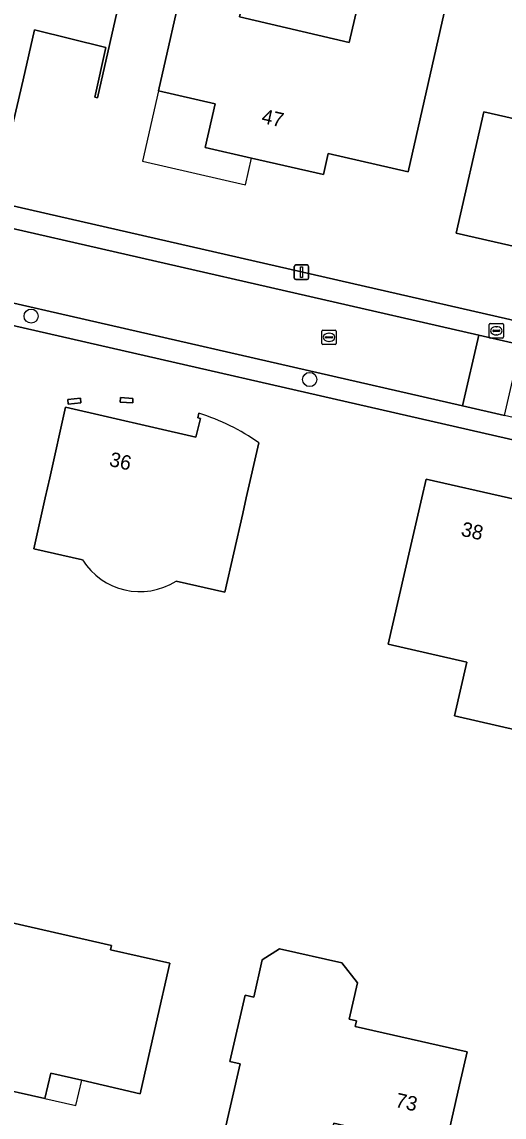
# Model space of a CAD drawing. Extents: x 159626 to 160723, y 388173 to 389416.
# Drawn here: x 160362.8 to 160396, y 388707.3 to 388782.8 of the extents above; entities that cross this region are included whole.
import ezdxf

# ---------------------------------------------------------------- set-up
doc = ezdxf.new("R2010")
doc.units = 0
for name, color, linetype in [('IMGEO_Boom', 7, 'Continuous'), ('IMGEO_Brandkraan', 7, 'Continuous'), ('IMGEO_Erf', 7, 'Continuous'), ('IMGEO_Kolk', 7, 'Continuous'), ('IMGEO_Lichtmast', 7, 'Continuous'), ('IMGEO_Pand', 7, 'Continuous'), ('IMGEO_Pand_nummerreeks', 7, 'Continuous'), ('IMGEO_Pand_overbouw', 7, 'Continuous'), ('IMGEO_Rijbaan_lokaal_open', 7, 'Continuous'), ('IMGEO_Voetpad_open', 7, 'Continuous')]:
    doc.layers.add(name, color=color, linetype=linetype)

msp = doc.modelspace()

# ---------------------------------------------------------------- linework, layer by layer
at = {"layer": 'IMGEO_Boom'}
for centre in [(160363.387, 388762.531), (160382.593, 388758.159)]:
    msp.add_circle(centre, 0.489, dxfattribs=at)
at = {"layer": 'IMGEO_Brandkraan'}
for p, q in [((160394.96, 388761.092), (160394.96, 388761.944)), ((160395.035, 388762.018), (160395.887, 388762.018)), ((160395.448, 388761.798), (160395.473, 388761.798)), ((160395.961, 388761.944), (160395.961, 388761.092)), ((160395.887, 388761.018), (160395.035, 388761.018)), ((160395.219, 388761.512), (160395.219, 388761.524)), ((160395.657, 388761.475), (160395.259, 388761.475)), ((160395.262, 388761.561), (160395.66, 388761.561)), ((160395.471, 388761.238), (160395.446, 388761.238)), ((160395.703, 388761.524), (160395.703, 388761.512))]:
    msp.add_line(p, q, dxfattribs=at)
for points in [[(160394.96, 388761.092), (160394.96, 388761.944)], [(160395.035, 388762.018), (160395.887, 388762.018)], [(160395.961, 388761.944), (160395.961, 388761.092)], [(160395.887, 388761.018), (160395.035, 388761.018)]]:
    msp.add_lwpolyline(points, dxfattribs=at)
for centre, radius, start, end in [((160395.037, 388761.942), 0.0765, 91.55205, 178.44795), ((160395.037, 388761.942), 0.0765, 91.55205, 178.44795), ((160395.885, 388761.942), 0.0765, 1.55205, 88.44795), ((160395.885, 388761.942), 0.0765, 1.55205, 88.44795), ((160395.037, 388761.094), 0.0765, 181.55205, 268.44795), ((160395.037, 388761.094), 0.0765, 181.55205, 268.44795), ((160395.259, 388761.521), 0.0403, 85.87752, 175.75265), ((160395.256, 388761.511), 0.0366, 178.93798, 274.71019), ((160395.66, 388761.518), 0.043, 264.86636, 352.45326), ((160395.664, 388761.523), 0.0386, 1.73085, 96.63898), ((160395.885, 388761.094), 0.0765, 271.55205, 358.44795), ((160395.885, 388761.094), 0.0765, 271.55205, 358.44795)]:
    msp.add_arc(centre, radius, start, end, dxfattribs=at)
for centre, major_axis, ratio, start_param, end_param in [((160395.447, 388761.518), (-0.387, 0.002), 0.722429, 4.712389, 7.853982), ((160395.472, 388761.518), (-0.39, 0.002), 0.717154, 1.570796, 4.712389)]:
    msp.add_ellipse(centre, major_axis=major_axis, ratio=ratio, start_param=start_param, end_param=end_param, dxfattribs=at)
at = {"layer": 'IMGEO_Erf'}
for points in [[(160449.167, 388778.98), (160349.516, 388801.899), (160343.31, 388774.43), (160440.005, 388752.323)], [(160389.391, 388772.487), (160383.872, 388773.74), (160383.548, 388772.297), (160378.584, 388773.424), (160375.383, 388774.15), (160376.07, 388777.174), (160372.17, 388778.06), (160373.991, 388786.082), (160378.2, 388785.1), (160377.75, 388783.162), (160385.317, 388781.406), (160386.95, 388788.44), (160392.7, 388787.13)], [(160365.939, 388756.457), (160365.908, 388756.778), (160366.787, 388756.874), (160366.812, 388756.549)], [(160369.519, 388756.598), (160369.556, 388756.911), (160370.407, 388756.86), (160370.398, 388756.54)], [(160392.575, 388734.957), (160393.424, 388738.673), (160388.01, 388739.91), (160389.499, 388746.422), (160390.318, 388750), (160390.614, 388751.296), (160396.298, 388750), (160398.39, 388749.523), (160397.417, 388745.217), (160396.738, 388742.213), (160400.222, 388741.414), (160399.131, 388736.535), (160398.476, 388733.609)], [(160372.013, 388713.779), (160370.905, 388708.903), (160366.876, 388709.834), (160364.737, 388710.328), (160364.334, 388708.581), (160356.538, 388710.331), (160357.66, 388715.204), (160358.11, 388717.16), (160358.988, 388716.96), (160359.947, 388721.175), (160368.922, 388719.133), (160368.853, 388718.831), (160372.95, 388717.899)], [(160385.881, 388716.546), (160385.313, 388714.053), (160385.811, 388713.94), (160385.721, 388713.549), (160393.448, 388711.79), (160392.932, 388709.523), (160391.822, 388704.647), (160385.537, 388706.085), (160385.632, 388706.555), (160384.256, 388706.877), (160384.144, 388706.407), (160383.617, 388704.188), (160376.603, 388705.763), (160377.789, 388710.973), (160377.095, 388711.131), (160378.133, 388715.689), (160378.733, 388715.552), (160379.321, 388718.136), (160380.521, 388718.904), (160384.815, 388717.926)]]:
    msp.add_lwpolyline(points, close=True, dxfattribs=at)
for points in [[(160354.744, 388778.075), (160353.082, 388778.44), (160352.971, 388777.912), (160348.033, 388779.059), (160348.966, 388783.382), (160348.46, 388783.503), (160350.167, 388790.896), (160355.5, 388789.73), (160354.811, 388786.716), (160363.804, 388784.661), (160365.17, 388790.64), (160366.555, 388790.313), (160367.229, 388793.173), (160370.535, 388792.393), (160369.861, 388789.534), (160370.64, 388789.35), (160367.97, 388777.577)], [(160367.97, 388777.577), (160367.769, 388777.621), (160368.539, 388781.053), (160363.623, 388782.263), (160362.829, 388778.819), (160362.015, 388775.291), (160355.473, 388776.797)], [(160408.618, 388764.617), (160392.702, 388768.247), (160394.605, 388776.617), (160407.92, 388773.589)], [(160434.137, 388717.28), (160434.072, 388718.873), (160433.987, 388720.982), (160434.735, 388725.886), (160435.774, 388729.256), (160435.848, 388729.496), (160438.137, 388741.543), (160438.297, 388742.385), (160438.675, 388744.375), (160414.083, 388750), (160341.5, 388766.603), (160337.712, 388750), (160328.964, 388711.66), (160336.388, 388709.95), (160341.104, 388708.866), (160384.636, 388698.856)], [(160363.57, 388746.49), (160364.359, 388750), (160364.669, 388751.381), (160365.766, 388756.259), (160374.753, 388754.179), (160375.073, 388755.463), (160374.876, 388755.513), (160374.956, 388755.829)], [(160379.084, 388753.782), (160378.222, 388750), (160377.973, 388748.908), (160376.737, 388743.489), (160373.384, 388744.252)], [(160366.922, 388745.725), (160363.57, 388746.49)]]:
    msp.add_lwpolyline(points, dxfattribs=at)
for centre, radius, start, end in [((160370.709, 388742.078), 14.392, 54.41245, 72.8356), ((160370.89, 388748.222), 4.689, 212.18311, 302.13479)]:
    msp.add_arc(centre, radius, start, end, dxfattribs=at)
at = {"layer": 'IMGEO_Kolk'}
for p, q in [((160383.425, 388760.644), (160383.425, 388761.496)), ((160383.5, 388761.57), (160384.352, 388761.57)), ((160383.684, 388761.064), (160383.684, 388761.076)), ((160384.122, 388761.027), (160383.724, 388761.027)), ((160383.727, 388761.113), (160384.125, 388761.113)), ((160383.913, 388761.35), (160383.938, 388761.35)), ((160384.168, 388761.076), (160384.168, 388761.064)), ((160384.426, 388761.496), (160384.426, 388760.644)), ((160384.352, 388760.57), (160383.5, 388760.57)), ((160383.936, 388760.79), (160383.911, 388760.79))]:
    msp.add_line(p, q, dxfattribs=at)
for points in [[(160383.425, 388760.644), (160383.425, 388761.496)], [(160383.5, 388761.57), (160384.352, 388761.57)], [(160384.426, 388761.496), (160384.426, 388760.644)], [(160384.352, 388760.57), (160383.5, 388760.57)]]:
    msp.add_lwpolyline(points, dxfattribs=at)
for centre, radius, start, end in [((160383.502, 388761.494), 0.0765, 91.55205, 178.44795), ((160383.502, 388761.494), 0.0765, 91.55205, 178.44795), ((160383.724, 388761.073), 0.0403, 85.87752, 175.75265), ((160383.721, 388761.063), 0.0366, 178.93798, 274.71019), ((160384.125, 388761.07), 0.043, 264.86636, 352.45326), ((160384.129, 388761.075), 0.0386, 1.73085, 96.63898), ((160384.35, 388761.494), 0.0765, 1.55205, 88.44795), ((160384.35, 388761.494), 0.0765, 1.55205, 88.44795), ((160383.502, 388760.646), 0.0765, 181.55205, 268.44795), ((160383.502, 388760.646), 0.0765, 181.55205, 268.44795), ((160384.35, 388760.646), 0.0765, 271.55205, 358.44795), ((160384.35, 388760.646), 0.0765, 271.55205, 358.44795)]:
    msp.add_arc(centre, radius, start, end, dxfattribs=at)
for centre, major_axis, ratio, start_param, end_param in [((160383.912, 388761.07), (-0.387, 0.002), 0.722429, 4.712389, 7.853982), ((160383.937, 388761.07), (-0.39, 0.002), 0.717154, 1.570796, 4.712389)]:
    msp.add_ellipse(centre, major_axis=major_axis, ratio=ratio, start_param=start_param, end_param=end_param, dxfattribs=at)
at = {"layer": 'IMGEO_Lichtmast'}
for p, q in [((160381.529, 388765.158), (160381.529, 388765.958)), ((160381.529, 388765.958), (160381.529, 388765.158)), ((160381.629, 388766.058), (160382.419, 388766.058)), ((160382.419, 388766.058), (160381.629, 388766.058)), ((160382.519, 388765.958), (160382.519, 388765.158)), ((160382.519, 388765.158), (160382.519, 388765.958)), ((160382.419, 388765.058), (160381.629, 388765.058)), ((160381.629, 388765.058), (160382.419, 388765.058))]:
    msp.add_line(p, q, dxfattribs=at)
msp.add_lwpolyline([(160381.949, 388765.933), (160382.099, 388765.933), (160382.099, 388765.183), (160381.949, 388765.183), (160381.949, 388765.933)], dxfattribs=at)
for centre, start, end in [((160381.629, 388765.958), 90, 180), ((160381.629, 388765.958), 90, 180), ((160382.419, 388765.958), 0, 90), ((160382.419, 388765.958), 360, 90), ((160381.629, 388765.158), 180, 270), ((160381.629, 388765.158), 180, 270), ((160382.419, 388765.158), 270, 0), ((160382.419, 388765.158), 270, 0)]:
    msp.add_arc(centre, 0.1, start, end, dxfattribs=at)
at = {"layer": 'IMGEO_Pand'}
for points in [[(160363.623, 388782.263), (160368.539, 388781.053), (160367.769, 388777.621), (160367.97, 388777.577), (160370.64, 388789.35), (160369.861, 388789.534), (160366.555, 388790.313), (160365.17, 388790.64), (160363.804, 388784.661), (160354.811, 388786.716), (160355.5, 388789.73), (160350.167, 388790.896), (160348.46, 388783.503), (160348.966, 388783.382), (160348.033, 388779.059), (160352.971, 388777.912), (160353.082, 388778.44), (160354.744, 388778.075)], [(160355.473, 388776.797), (160362.015, 388775.291), (160362.829, 388778.819), (160363.623, 388782.263)], [(160374.956, 388755.829), (160374.876, 388755.513), (160375.073, 388755.463), (160374.753, 388754.179), (160365.766, 388756.259), (160364.669, 388751.381), (160364.359, 388750), (160363.57, 388746.49), (160366.922, 388745.725)], [(160373.384, 388744.252), (160376.737, 388743.489), (160377.973, 388748.908), (160378.222, 388750), (160379.084, 388753.782)]]:
    msp.add_lwpolyline(points, dxfattribs=at)
for points in [[(160372.17, 388778.06), (160376.07, 388777.174), (160375.383, 388774.15), (160378.584, 388773.424), (160383.548, 388772.297), (160383.872, 388773.74), (160389.391, 388772.487), (160392.7, 388787.13), (160386.95, 388788.44), (160385.317, 388781.406), (160377.75, 388783.162), (160378.2, 388785.1), (160373.991, 388786.082)], [(160416.269, 388773.595), (160416.79, 388775.87), (160416.468, 388775.943), (160415.016, 388776.274), (160408.85, 388777.68), (160407.92, 388773.589), (160394.605, 388776.617), (160392.702, 388768.247), (160408.618, 388764.617), (160409.376, 388768.015), (160409.649, 388769.24), (160414.763, 388768.023), (160414.546, 388767.076), (160414.258, 388767.127), (160414.219, 388766.928), (160414.748, 388766.816)], [(160365.908, 388756.778), (160365.939, 388756.457), (160366.812, 388756.549), (160366.787, 388756.874)], [(160369.556, 388756.911), (160369.519, 388756.598), (160370.398, 388756.54), (160370.407, 388756.86)], [(160400.222, 388741.414), (160396.738, 388742.213), (160397.417, 388745.217), (160398.39, 388749.523), (160396.298, 388750), (160390.614, 388751.296), (160390.318, 388750), (160389.499, 388746.422), (160388.01, 388739.91), (160393.424, 388738.673), (160392.575, 388734.957), (160398.476, 388733.609), (160399.131, 388736.535)], [(160372.013, 388713.779), (160372.95, 388717.899), (160368.853, 388718.831), (160368.922, 388719.133), (160359.947, 388721.175), (160358.988, 388716.96), (160358.11, 388717.16), (160357.66, 388715.204), (160356.538, 388710.331), (160364.334, 388708.581), (160364.737, 388710.328), (160366.876, 388709.834), (160370.905, 388708.903)], [(160378.133, 388715.689), (160377.095, 388711.131), (160377.789, 388710.973), (160376.603, 388705.763), (160383.617, 388704.188), (160384.144, 388706.407), (160384.256, 388706.877), (160385.632, 388706.555), (160385.537, 388706.085), (160391.822, 388704.647), (160392.932, 388709.523), (160393.448, 388711.79), (160385.721, 388713.549), (160385.811, 388713.94), (160385.313, 388714.053), (160385.881, 388716.546), (160384.815, 388717.926), (160380.521, 388718.904), (160379.321, 388718.136), (160378.733, 388715.552)]]:
    msp.add_lwpolyline(points, close=True, dxfattribs=at)
for centre, radius, start, end in [((160370.709, 388742.078), 14.392, 54.41245, 72.8356), ((160370.89, 388748.222), 4.689, 212.18311, 302.13479)]:
    msp.add_arc(centre, radius, start, end, dxfattribs=at)
at = {"layer": 'IMGEO_Pand_overbouw'}
for points in [[(160372.17, 388778.06), (160371.066, 388773.212), (160378.163, 388771.573), (160378.584, 388773.424), (160375.383, 388774.15), (160376.07, 388777.174)], [(160366.876, 388709.834), (160364.737, 388710.328), (160364.334, 388708.581), (160366.473, 388708.087)]]:
    msp.add_lwpolyline(points, close=True, dxfattribs=at)
at = {"layer": 'IMGEO_Rijbaan_lokaal_open'}
for points in [[(160394.255, 388761.223), (160335.964, 388774.559), (160334.849, 388769.683), (160393.137, 388756.335)], [(160396.029, 388755.673), (160397.147, 388760.561), (160394.255, 388761.223), (160393.137, 388756.335)]]:
    msp.add_lwpolyline(points, close=True, dxfattribs=at)
at = {"layer": 'IMGEO_Voetpad_open'}
msp.add_lwpolyline([(160343.31, 388774.43), (160340.358, 388775.105), (160271.421, 388790.878), (160271.082, 388789.403), (160273.762, 388788.79), (160333.234, 388775.183), (160335.964, 388774.559), (160394.255, 388761.223), (160397.147, 388760.561), (160442.094, 388750.278), (160441.513, 388747.903), (160443.576, 388747.408), (160444.155, 388749.806), (160444.202, 388750), (160444.514, 388751.292), (160440.526, 388752.204), (160440.005, 388752.323)], close=True, dxfattribs=at)
msp.add_lwpolyline([(160255.721, 388786.324), (160259.096, 388785.469), (160338.544, 388767.28), (160341.5, 388766.603), (160414.083, 388750), (160438.675, 388744.375), (160442.626, 388743.471), (160442.976, 388744.923), (160443.576, 388747.408), (160441.513, 388747.903), (160440.901, 388745.398), (160420.804, 388750), (160396.029, 388755.673), (160393.137, 388756.335), (160334.849, 388769.683), (160332.119, 388770.308), (160272.649, 388783.925)], dxfattribs=at)

# ---------------------------------------------------------------- texts
at = {"layer": 'IMGEO_Pand_nummerreeks'}
for s, rotation, p in [('47', 347.21363, (160379.217, 388775.864)), ('36', 346.96861, (160368.715, 388752.21)), ('38', 347.15561, (160392.97, 388747.394)), ('73', 347.11262, (160388.436, 388708.006))]:
    msp.add_text(s, height=1, rotation=rotation, dxfattribs=at).set_placement(p)

doc.saveas('drawing.dxf')
